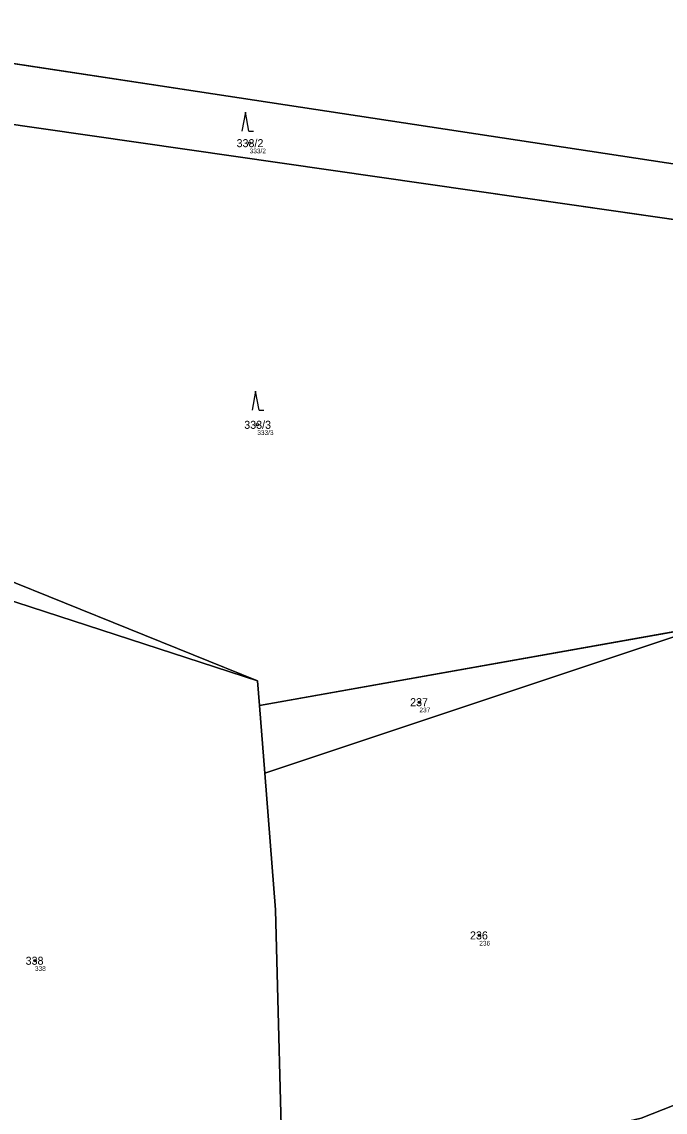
# Model space of a CAD drawing. Extents: x -766177 to -763254, y -1057727 to -1053915.
# Drawn here: x -764917.4 to -764780.9, y -1057086.8 to -1056855.3 of the extents above; entities that cross this region are included whole.
import ezdxf

# ---------------------------------------------------------------- set-up
doc = ezdxf.new("R2010")
doc.units = 0
for name, color, linetype in [('Vrstva 1', 7, 'Continuous'), ('Vrstva 2', 7, 'Continuous'), ('Vrstva 3', 7, 'Continuous'), ('Vrstva 50', 7, 'Continuous'), ('Vrstva 51', 7, 'Continuous')]:
    doc.layers.add(name, color=color, linetype=linetype)

msp = doc.modelspace()

# ---------------------------------------------------------------- linework, layer by layer
at = {"layer": 'Vrstva 1'}
for p, q in [((-764973.26, -1056855.96), (-764734.5, -1056892.22)), ((-764974.4, -1056869.18), (-764739.71, -1056902.91)), ((-764772.21, -1056983.58), (-764866.94, -1057000.44)), ((-764772.21, -1056983.58), (-764865.82, -1057014.82)), ((-764867.42, -1056995.22), (-764866.94, -1057000.44)), ((-764866.94, -1057000.44), (-764865.82, -1057014.82))]:
    msp.add_line(p, q, dxfattribs=at)
for points in [[(-764949, -1056970.26), (-764922.07, -1056973.12), (-764867.42, -1056995.22)], [(-764949, -1056970.26), (-764924.63, -1056976.59), (-764867.42, -1056995.22)], [(-764865.82, -1057014.82), (-764863.57, -1057043.81), (-764861.95, -1057105.94)], [(-764861.95, -1057105.94), (-764785.98, -1057088.07), (-764767.25, -1057080.69)]]:
    msp.add_lwpolyline(points, dxfattribs=at)
at = {"layer": 'Vrstva 3'}
for p, q in [((-764869.96, -1056874.5), (-764870.71, -1056878.5)), ((-764869.21, -1056878.5), (-764869.96, -1056874.5)), ((-764869.21, -1056878.5), (-764868.214, -1056878.5)), ((-764867.79, -1056933.73), (-764868.54, -1056937.73)), ((-764867.04, -1056937.73), (-764867.79, -1056933.73)), ((-764867.04, -1056937.73), (-764866.044, -1056937.73))]:
    msp.add_line(p, q, dxfattribs=at)
at = {"layer": 'Vrstva 50'}
for centre in [(-764869.06, -1056881.04994), (-764867.44, -1056940.84994), (-764833.03, -1056999.73994), (-764820.32, -1057049.25994), (-764914.64, -1057054.63994)]:
    msp.add_circle(centre, 0.25, dxfattribs=at)
at = {"layer": 'Vrstva 51'}
for points in [[(-764735.88, -1056489.92), (-764819.59, -1056527.12), (-764845.78, -1056553.07), (-764873.57, -1056599.14), (-764888.15, -1056618.45), (-764910.69, -1056640.79), (-764950.3, -1056706.76), (-764976.62, -1056736.05), (-765005.1, -1056757.44), (-764977.34, -1056851.76), (-764973.26, -1056855.96), (-764734.5, -1056892.22)], [(-764318, -1056939.53), (-764331.7, -1056940.51), (-764361.81, -1056936.62), (-764399.13, -1056931.55), (-764421.76, -1056930.43), (-764425.79, -1056930.3), (-764445.13, -1056931.52), (-764460.43, -1056934.56), (-764511.81, -1056957.65), (-764525.37, -1056966.13), (-764551.32, -1056976.29), (-764568.87, -1056983.16), (-764632.53, -1057005.61), (-764657.35, -1057026.33), (-764707.93, -1057043.01), (-764758.03, -1057077.05), (-764763.86, -1057079.35), (-764767.25, -1057080.69), (-764785.98, -1057088.07), (-764861.95, -1057105.94)]]:
    msp.add_lwpolyline(points, dxfattribs=at)
for points in [[(-764739.71, -1056902.91), (-764734.5, -1056892.22), (-764973.26, -1056855.96), (-764978.92, -1056855.4), (-764977.5, -1056859.7), (-764974.4, -1056869.18)], [(-764866.94, -1057000.44), (-764772.21, -1056983.58), (-764739.71, -1056902.91), (-764974.4, -1056869.18), (-764967.22, -1056891.08), (-764956.85, -1056922.39), (-764954.93, -1056928.31), (-764953.98, -1056935.04), (-764949, -1056970.26), (-764922.07, -1056973.12), (-764867.42, -1056995.22)], [(-764934.36, -1057111.34), (-764881.77, -1057110.6), (-764861.95, -1057105.94), (-764863.57, -1057043.81), (-764865.82, -1057014.82), (-764866.94, -1057000.44), (-764867.42, -1056995.22), (-764924.63, -1056976.59), (-764949, -1056970.26), (-764959.19, -1057110.2)], [(-764924.63, -1056976.59), (-764867.42, -1056995.22), (-764922.07, -1056973.12), (-764949, -1056970.26)], [(-764865.82, -1057014.82), (-764772.21, -1056983.58), (-764866.94, -1057000.44)], [(-764863.57, -1057043.81), (-764861.95, -1057105.94), (-764785.98, -1057088.07), (-764767.25, -1057080.69), (-764768.28, -1057059.88), (-764775.07, -1057028.97), (-764772.21, -1056983.58), (-764865.82, -1057014.82)]]:
    msp.add_lwpolyline(points, close=True, dxfattribs=at)

# ---------------------------------------------------------------- texts
at = {"layer": 'Vrstva 2'}
for s, p in [('333/2', (-764871.833, -1056881.9)), ('333/3', (-764870.213, -1056941.7)), ('237', (-764835.004, -1057000.59)), ('236', (-764822.294, -1057050.11)), ('338', (-764916.614, -1057055.49))]:
    msp.add_text(s, height=1.699998, dxfattribs=at).set_placement(p)
at = {"layer": 'Vrstva 50'}
for s, p in [('333/2', (-764869.06, -1056883.206)), ('333/3', (-764867.44, -1056943.006)), ('237', (-764833.03, -1057001.896)), ('236', (-764820.32, -1057051.416)), ('338', (-764914.64, -1057056.796))]:
    msp.add_text(s, height=0.999996, dxfattribs=at).set_placement(p)

doc.saveas('drawing.dxf')
